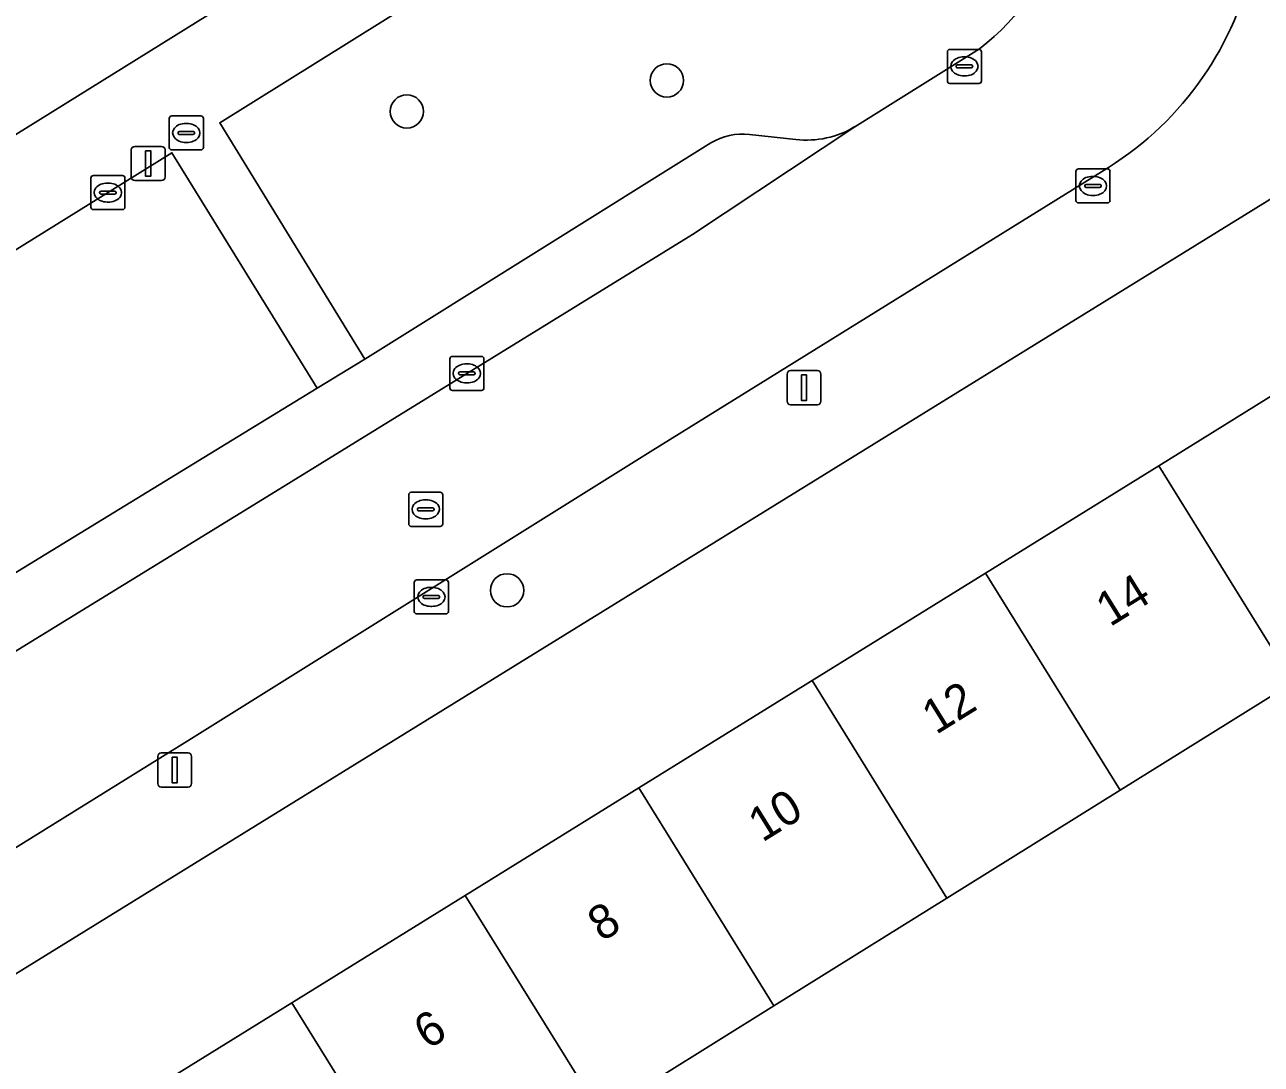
# Model space of a CAD drawing. Extents: x 160030 to 160839, y 385325 to 386450.
# Drawn here: x 160333.3 to 160369.59, y 386084.65 to 386115.17 of the extents above; entities that cross this region are included whole.
import ezdxf

# ---------------------------------------------------------------- set-up
doc = ezdxf.new("R2010")
doc.units = 0
for name, color, linetype in [('IMGEO_Boom', 7, 'Continuous'), ('IMGEO_Erf', 7, 'Continuous'), ('IMGEO_Groenvoorziening', 7, 'Continuous'), ('IMGEO_Kolk', 7, 'Continuous'), ('IMGEO_Lichtmast', 7, 'Continuous'), ('IMGEO_Pand', 7, 'Continuous'), ('IMGEO_Pand_nummerreeks', 7, 'Continuous'), ('IMGEO_Parkeervlak_open', 7, 'Continuous'), ('IMGEO_Rijbaan_lokaal_open', 7, 'Continuous'), ('IMGEO_Rioolput', 7, 'Continuous'), ('IMGEO_Voetpad_open', 7, 'Continuous')]:
    doc.layers.add(name, color=color, linetype=linetype)

msp = doc.modelspace()

# ---------------------------------------------------------------- linework, layer by layer
at = {"layer": 'IMGEO_Boom'}
for centre in [(160352.146, 386113.532), (160344.515, 386112.62), (160347.458, 386098.563)]:
    msp.add_circle(centre, 0.489, dxfattribs=at)
at = {"layer": 'IMGEO_Erf'}
for points in [[(160332.687, 386125.641), (160337.79, 386128.799), (160342.892, 386131.955), (160343.853, 386132.55), (160348.104, 386135.18), (160351.609, 386129.515), (160346.397, 386126.29), (160341.295, 386123.133), (160336.192, 386119.976), (160331.09, 386116.819), (160325.988, 386113.663), (160320.885, 386110.506), (160315.783, 386107.349), (160310.68, 386104.192), (160305.578, 386101.035), (160300.363, 386097.808), (160302.214, 386094.817), (160306.39, 386097.366), (160312.51, 386101.101), (160313.388, 386099.731), (160355.583, 386125.97), (160356.119, 386126.467)], [(160377.382, 386114.693), (160328.868, 386084.732)], [(160370.524, 386095.859), (160365.445, 386092.695), (160360.365, 386089.53), (160355.285, 386086.365), (160350.205, 386083.2), (160345.125, 386080.035), (160340.046, 386076.87), (160339.132, 386076.301), (160334.888, 386073.656), (160330.88, 386080.092), (160336.058, 386083.302), (160341.145, 386086.455), (160346.232, 386089.608), (160351.32, 386092.762), (160356.407, 386095.915), (160361.494, 386099.068), (160366.58, 386102.221), (160371.667, 386105.374)]]:
    msp.add_lwpolyline(points, dxfattribs=at)
at = {"layer": 'IMGEO_Groenvoorziening'}
for points in [[(160363.293, 386122.502), (160361.114, 386125.995), (160346.775, 386117.126), (160339.026, 386112.29), (160343.284, 386105.352), (160353.439, 386111.699)], [(160357.666, 386112.174), (160361.319, 386114.457)], [(160354.569, 386111.94), (160355.933, 386111.798)], [(160341.88, 386104.496), (160337.622, 386111.408), (160320.972, 386101.06), (160326.17, 386092.56), (160327.96, 386093.66), (160328.086, 386093.742)], [(160330.11, 386097.294), (160341.88, 386104.496)]]:
    msp.add_lwpolyline(points, dxfattribs=at)
for centre, radius, start, end in [((160356.71, 386120.381), 7.506, 307.8826, 342.0098), ((160354.351, 386110.195), 1.759, 82.8665, 121.2122), ((160356.251, 386114.513), 2.733, 263.3115, 301.1714)]:
    msp.add_arc(centre, radius, start, end, dxfattribs=at)
at = {"layer": 'IMGEO_Kolk'}
for p, q in [((160360.453, 386114.443), (160361.305, 386114.443)), ((160360.378, 386113.517), (160360.378, 386114.369)), ((160360.866, 386114.223), (160360.891, 386114.223)), ((160361.379, 386114.369), (160361.379, 386113.517)), ((160360.637, 386113.937), (160360.637, 386113.949)), ((160361.075, 386113.9), (160360.677, 386113.9)), ((160360.68, 386113.986), (160361.078, 386113.986)), ((160361.121, 386113.949), (160361.121, 386113.937)), ((160361.305, 386113.443), (160360.453, 386113.443)), ((160360.889, 386113.663), (160360.864, 386113.663)), ((160364.15, 386110.009), (160364.15, 386110.861)), ((160364.225, 386110.935), (160365.077, 386110.935)), ((160365.151, 386110.861), (160365.151, 386110.009)), ((160335.24, 386109.814), (160335.24, 386110.666)), ((160335.315, 386110.74), (160336.167, 386110.74)), ((160335.728, 386110.52), (160335.753, 386110.52)), ((160336.241, 386110.666), (160336.241, 386109.814)), ((160364.409, 386110.429), (160364.409, 386110.441)), ((160364.452, 386110.478), (160364.85, 386110.478)), ((160364.638, 386110.715), (160364.663, 386110.715)), ((160364.893, 386110.441), (160364.893, 386110.429)), ((160335.499, 386110.234), (160335.499, 386110.246)), ((160335.937, 386110.197), (160335.539, 386110.197)), ((160335.542, 386110.283), (160335.94, 386110.283)), ((160335.983, 386110.246), (160335.983, 386110.234)), ((160364.847, 386110.392), (160364.449, 386110.392)), ((160364.661, 386110.155), (160364.636, 386110.155)), ((160336.167, 386109.74), (160335.315, 386109.74)), ((160335.751, 386109.96), (160335.726, 386109.96)), ((160365.077, 386109.935), (160364.225, 386109.935)), ((160345.776, 386104.505), (160345.776, 386105.357)), ((160345.851, 386105.431), (160346.703, 386105.431)), ((160346.777, 386105.357), (160346.777, 386104.505)), ((160346.078, 386104.974), (160346.476, 386104.974)), ((160346.264, 386105.211), (160346.289, 386105.211)), ((160346.035, 386104.925), (160346.035, 386104.937)), ((160346.473, 386104.888), (160346.075, 386104.888)), ((160346.287, 386104.651), (160346.262, 386104.651)), ((160346.519, 386104.937), (160346.519, 386104.925)), ((160346.703, 386104.431), (160345.851, 386104.431)), ((160344.734, 386097.945), (160344.734, 386098.797)), ((160344.809, 386098.871), (160345.661, 386098.871)), ((160345.735, 386098.797), (160345.735, 386097.945)), ((160345.222, 386098.651), (160345.247, 386098.651)), ((160344.993, 386098.365), (160344.993, 386098.377)), ((160345.431, 386098.328), (160345.033, 386098.328)), ((160345.036, 386098.414), (160345.434, 386098.414)), ((160345.245, 386098.091), (160345.22, 386098.091)), ((160345.477, 386098.377), (160345.477, 386098.365)), ((160345.661, 386097.871), (160344.809, 386097.871))]:
    msp.add_line(p, q, dxfattribs=at)
for points in [[(160360.453, 386114.443), (160361.305, 386114.443)], [(160360.378, 386113.517), (160360.378, 386114.369)], [(160361.379, 386114.369), (160361.379, 386113.517)], [(160361.305, 386113.443), (160360.453, 386113.443)], [(160364.15, 386110.009), (160364.15, 386110.861)], [(160364.225, 386110.935), (160365.077, 386110.935)], [(160365.151, 386110.861), (160365.151, 386110.009)], [(160335.24, 386109.814), (160335.24, 386110.666)], [(160335.315, 386110.74), (160336.167, 386110.74)], [(160336.241, 386110.666), (160336.241, 386109.814)], [(160336.167, 386109.74), (160335.315, 386109.74)], [(160365.077, 386109.935), (160364.225, 386109.935)], [(160345.776, 386104.505), (160345.776, 386105.357)], [(160345.851, 386105.431), (160346.703, 386105.431)], [(160346.777, 386105.357), (160346.777, 386104.505)], [(160346.703, 386104.431), (160345.851, 386104.431)], [(160344.734, 386097.945), (160344.734, 386098.797)], [(160344.809, 386098.871), (160345.661, 386098.871)], [(160345.735, 386098.797), (160345.735, 386097.945)], [(160345.661, 386097.871), (160344.809, 386097.871)]]:
    msp.add_lwpolyline(points, dxfattribs=at)
for centre, radius, start, end in [((160360.455, 386114.367), 0.0765, 91.552, 178.448), ((160360.455, 386114.367), 0.0765, 91.552, 178.448), ((160361.303, 386114.367), 0.0765, 1.552, 88.448), ((160361.303, 386114.367), 0.0765, 1.552, 88.448), ((160360.677, 386113.946), 0.0403, 85.8775, 175.7526), ((160360.674, 386113.936), 0.0366, 178.938, 274.7102), ((160361.078, 386113.943), 0.043, 264.8664, 352.4533), ((160361.082, 386113.948), 0.0386, 1.7309, 96.639), ((160360.455, 386113.519), 0.0765, 181.552, 268.448), ((160360.455, 386113.519), 0.0765, 181.552, 268.448), ((160361.303, 386113.519), 0.0765, 271.552, 358.448), ((160361.303, 386113.519), 0.0765, 271.552, 358.448), ((160364.227, 386110.859), 0.0765, 91.552, 178.448), ((160364.227, 386110.859), 0.0765, 91.552, 178.448), ((160365.075, 386110.859), 0.0765, 1.552, 88.448), ((160365.075, 386110.859), 0.0765, 1.552, 88.448), ((160335.317, 386110.664), 0.0765, 91.552, 178.448), ((160335.317, 386110.664), 0.0765, 91.552, 178.448), ((160336.165, 386110.664), 0.0765, 1.552, 88.448), ((160336.165, 386110.664), 0.0765, 1.552, 88.448), ((160364.449, 386110.438), 0.0403, 85.8775, 175.7526), ((160364.446, 386110.428), 0.0366, 178.938, 274.7102), ((160364.85, 386110.435), 0.043, 264.8664, 352.4533), ((160364.854, 386110.44), 0.0386, 1.7309, 96.639), ((160335.539, 386110.243), 0.0403, 85.8775, 175.7526), ((160335.536, 386110.233), 0.0366, 178.938, 274.7102), ((160335.94, 386110.24), 0.043, 264.8664, 352.4533), ((160335.944, 386110.245), 0.0386, 1.7309, 96.639), ((160335.317, 386109.816), 0.0765, 181.552, 268.448), ((160335.317, 386109.816), 0.0765, 181.552, 268.448), ((160336.165, 386109.816), 0.0765, 271.552, 358.448), ((160336.165, 386109.816), 0.0765, 271.552, 358.448), ((160364.227, 386110.011), 0.0765, 181.552, 268.448), ((160364.227, 386110.011), 0.0765, 181.552, 268.448), ((160365.075, 386110.011), 0.0765, 271.552, 358.448), ((160365.075, 386110.011), 0.0765, 271.552, 358.448), ((160345.853, 386105.355), 0.0765, 91.552, 178.448), ((160345.853, 386105.355), 0.0765, 91.552, 178.448), ((160346.701, 386105.355), 0.0765, 1.552, 88.448), ((160346.701, 386105.355), 0.0765, 1.552, 88.448), ((160346.075, 386104.934), 0.0403, 85.8775, 175.7526), ((160346.48, 386104.936), 0.0386, 1.7309, 96.639), ((160346.072, 386104.924), 0.0366, 178.938, 274.7102), ((160346.476, 386104.931), 0.043, 264.8664, 352.4533), ((160345.853, 386104.507), 0.0765, 181.552, 268.448), ((160345.853, 386104.507), 0.0765, 181.552, 268.448), ((160346.701, 386104.507), 0.0765, 271.552, 358.448), ((160346.701, 386104.507), 0.0765, 271.552, 358.448), ((160344.811, 386098.795), 0.0765, 91.552, 178.448), ((160344.811, 386098.795), 0.0765, 91.552, 178.448), ((160345.659, 386098.795), 0.0765, 1.552, 88.448), ((160345.659, 386098.795), 0.0765, 1.552, 88.448), ((160345.033, 386098.374), 0.0403, 85.8775, 175.7526), ((160345.03, 386098.364), 0.0366, 178.938, 274.7102), ((160345.434, 386098.371), 0.043, 264.8664, 352.4533), ((160345.438, 386098.376), 0.0386, 1.7309, 96.639), ((160344.811, 386097.947), 0.0765, 181.552, 268.448), ((160344.811, 386097.947), 0.0765, 181.552, 268.448), ((160345.659, 386097.947), 0.0765, 271.552, 358.448), ((160345.659, 386097.947), 0.0765, 271.552, 358.448)]:
    msp.add_arc(centre, radius, start, end, dxfattribs=at)
for centre, major_axis, ratio, start_param, end_param in [((160360.865, 386113.943), (-0.387, 0.002), 0.722429, 4.712389, 7.853982), ((160360.89, 386113.943), (-0.39, 0.002), 0.717154, 1.570796, 4.712389), ((160335.727, 386110.24), (-0.387, 0.002), 0.722429, 4.712389, 7.853982), ((160335.752, 386110.24), (-0.39, 0.002), 0.717154, 1.570796, 4.712389), ((160364.637, 386110.435), (-0.387, 0.002), 0.722429, 4.712389, 7.853982), ((160364.662, 386110.435), (-0.39, 0.002), 0.717154, 1.570796, 4.712389), ((160346.263, 386104.931), (-0.387, 0.002), 0.722429, 4.712389, 7.853982), ((160346.288, 386104.931), (-0.39, 0.002), 0.717154, 1.570796, 4.712389), ((160345.221, 386098.371), (-0.387, 0.002), 0.722429, 4.712389, 7.853982), ((160345.246, 386098.371), (-0.39, 0.002), 0.717154, 1.570796, 4.712389)]:
    msp.add_ellipse(centre, major_axis=major_axis, ratio=ratio, start_param=start_param, end_param=end_param, dxfattribs=at)
at = {"layer": 'IMGEO_Lichtmast'}
for p, q in [((160336.53, 386111.592), (160337.32, 386111.592)), ((160337.32, 386111.592), (160336.53, 386111.592)), ((160336.43, 386110.692), (160336.43, 386111.492)), ((160336.43, 386111.492), (160336.43, 386110.692)), ((160337.42, 386111.492), (160337.42, 386110.692)), ((160337.42, 386110.692), (160337.42, 386111.492)), ((160337.32, 386110.592), (160336.53, 386110.592)), ((160336.53, 386110.592), (160337.32, 386110.592)), ((160355.777, 386105.013), (160356.567, 386105.013)), ((160356.567, 386105.013), (160355.777, 386105.013)), ((160355.677, 386104.113), (160355.677, 386104.913)), ((160355.677, 386104.913), (160355.677, 386104.113)), ((160356.667, 386104.913), (160356.667, 386104.113)), ((160356.667, 386104.113), (160356.667, 386104.913)), ((160356.567, 386104.013), (160355.777, 386104.013)), ((160355.777, 386104.013), (160356.567, 386104.013)), ((160337.308, 386093.788), (160338.098, 386093.788)), ((160338.098, 386093.788), (160337.308, 386093.788)), ((160337.208, 386092.888), (160337.208, 386093.688)), ((160337.208, 386093.688), (160337.208, 386092.888)), ((160338.198, 386093.688), (160338.198, 386092.888)), ((160338.198, 386092.888), (160338.198, 386093.688)), ((160338.098, 386092.788), (160337.308, 386092.788)), ((160337.308, 386092.788), (160338.098, 386092.788))]:
    msp.add_line(p, q, dxfattribs=at)
for points in [[(160336.85, 386111.467), (160337, 386111.467), (160337, 386110.717), (160336.85, 386110.717), (160336.85, 386111.467)], [(160356.097, 386104.888), (160356.247, 386104.888), (160356.247, 386104.138), (160356.097, 386104.138), (160356.097, 386104.888)], [(160337.628, 386093.663), (160337.778, 386093.663), (160337.778, 386092.913), (160337.628, 386092.913), (160337.628, 386093.663)]]:
    msp.add_lwpolyline(points, dxfattribs=at)
for centre, start, end in [((160336.53, 386111.492), 90, 180), ((160336.53, 386111.492), 90, 180), ((160337.32, 386111.492), 0, 90), ((160337.32, 386111.492), 360, 90), ((160336.53, 386110.692), 180, 270), ((160336.53, 386110.692), 180, 270), ((160337.32, 386110.692), 270, 0), ((160337.32, 386110.692), 270, 0), ((160355.777, 386104.913), 90, 180), ((160355.777, 386104.913), 90, 180), ((160356.567, 386104.913), 0, 90), ((160356.567, 386104.913), 360, 90), ((160355.777, 386104.113), 180, 270), ((160355.777, 386104.113), 180, 270), ((160356.567, 386104.113), 270, 0), ((160356.567, 386104.113), 270, 0), ((160337.308, 386093.688), 90, 180), ((160337.308, 386093.688), 90, 180), ((160338.098, 386093.688), 0, 90), ((160338.098, 386093.688), 360, 90), ((160337.308, 386092.888), 180, 270), ((160337.308, 386092.888), 180, 270), ((160338.098, 386092.888), 270, 0), ((160338.098, 386092.888), 270, 0)]:
    msp.add_arc(centre, 0.1, start, end, dxfattribs=at)
at = {"layer": 'IMGEO_Pand'}
for points in [[(160370.524, 386095.859), (160375.603, 386099.024), (160371.667, 386105.374), (160366.58, 386102.221)], [(160366.58, 386102.221), (160361.494, 386099.068), (160365.445, 386092.695), (160370.524, 386095.859)], [(160360.365, 386089.53), (160365.445, 386092.695), (160361.494, 386099.068), (160356.407, 386095.915)], [(160355.285, 386086.365), (160360.365, 386089.53), (160356.407, 386095.915), (160351.32, 386092.762)], [(160351.32, 386092.762), (160346.232, 386089.608), (160350.205, 386083.2), (160355.285, 386086.365)], [(160345.125, 386080.035), (160350.205, 386083.2), (160346.232, 386089.608), (160341.145, 386086.455)], [(160341.145, 386086.455), (160336.058, 386083.302), (160340.046, 386076.87), (160345.125, 386080.035)]]:
    msp.add_lwpolyline(points, close=True, dxfattribs=at)
at = {"layer": 'IMGEO_Parkeervlak_open'}
for points in [[(160328.086, 386093.742), (160340.284, 386101.231), (160352.894, 386109.013), (160357.666, 386112.174)], [(160355.933, 386111.798), (160354.569, 386111.94)], [(160353.439, 386111.699), (160343.284, 386105.352), (160341.88, 386104.496), (160330.11, 386097.294)]]:
    msp.add_lwpolyline(points, dxfattribs=at)
for centre, radius, start, end in [((160354.351, 386110.195), 1.759, 82.8665, 121.2122), ((160356.251, 386114.513), 2.733, 263.3115, 301.1714)]:
    msp.add_arc(centre, radius, start, end, dxfattribs=at)
at = {"layer": 'IMGEO_Rijbaan_lokaal_open'}
for points in [[(160361.319, 386114.457), (160357.666, 386112.174), (160352.894, 386109.013), (160340.284, 386101.231), (160328.086, 386093.742), (160327.96, 386093.66), (160326.17, 386092.56), (160324.78, 386091.706), (160316.612, 386086.688), (160316.452, 386086.59), (160322.334, 386077.175), (160326.703, 386079.873)], [(160328.527, 386088.217), (160338.199, 386094.215), (160351.734, 386102.674), (160364.898, 386110.85)]]:
    msp.add_lwpolyline(points, dxfattribs=at)
for centre, radius, start, end in [((160360.008, 386119.076), 9.57, 300.7289, 32.8443), ((160356.71, 386120.381), 7.506, 307.8826, 342.0098)]:
    msp.add_arc(centre, radius, start, end, dxfattribs=at)
at = {"layer": 'IMGEO_Rioolput'}
for p, q in [((160337.543, 386111.564), (160337.543, 386112.416)), ((160337.618, 386112.49), (160338.47, 386112.49)), ((160338.031, 386112.27), (160338.056, 386112.27)), ((160338.544, 386112.416), (160338.544, 386111.564)), ((160337.802, 386111.984), (160337.802, 386111.996)), ((160338.24, 386111.947), (160337.842, 386111.947)), ((160337.845, 386112.033), (160338.243, 386112.033)), ((160338.286, 386111.996), (160338.286, 386111.984)), ((160338.054, 386111.71), (160338.029, 386111.71)), ((160338.47, 386111.49), (160337.618, 386111.49)), ((160344.57, 386100.515), (160344.57, 386101.367)), ((160344.645, 386101.441), (160345.497, 386101.441)), ((160345.571, 386101.367), (160345.571, 386100.515)), ((160344.872, 386100.984), (160345.27, 386100.984)), ((160345.058, 386101.221), (160345.083, 386101.221)), ((160344.829, 386100.935), (160344.829, 386100.947)), ((160345.267, 386100.898), (160344.869, 386100.898)), ((160345.081, 386100.661), (160345.056, 386100.661)), ((160345.313, 386100.947), (160345.313, 386100.935)), ((160345.497, 386100.441), (160344.645, 386100.441))]:
    msp.add_line(p, q, dxfattribs=at)
for points in [[(160337.543, 386111.564), (160337.543, 386112.416)], [(160337.618, 386112.49), (160338.47, 386112.49)], [(160338.544, 386112.416), (160338.544, 386111.564)], [(160338.47, 386111.49), (160337.618, 386111.49)], [(160344.57, 386100.515), (160344.57, 386101.367)], [(160344.645, 386101.441), (160345.497, 386101.441)], [(160345.571, 386101.367), (160345.571, 386100.515)], [(160345.497, 386100.441), (160344.645, 386100.441)]]:
    msp.add_lwpolyline(points, dxfattribs=at)
for centre, radius, start, end in [((160337.62, 386112.414), 0.0765, 91.552, 178.448), ((160337.62, 386112.414), 0.0765, 91.552, 178.448), ((160338.468, 386112.414), 0.0765, 1.552, 88.448), ((160338.468, 386112.414), 0.0765, 1.552, 88.448), ((160337.842, 386111.993), 0.0403, 85.8775, 175.7526), ((160337.839, 386111.983), 0.0366, 178.938, 274.7102), ((160338.243, 386111.99), 0.043, 264.8664, 352.4533), ((160338.247, 386111.995), 0.0386, 1.7309, 96.639), ((160337.62, 386111.566), 0.0765, 181.552, 268.448), ((160337.62, 386111.566), 0.0765, 181.552, 268.448), ((160338.468, 386111.566), 0.0765, 271.552, 358.448), ((160338.468, 386111.566), 0.0765, 271.552, 358.448), ((160344.647, 386101.365), 0.0765, 91.552, 178.448), ((160344.647, 386101.365), 0.0765, 91.552, 178.448), ((160345.495, 386101.365), 0.0765, 1.552, 88.448), ((160345.495, 386101.365), 0.0765, 1.552, 88.448), ((160344.869, 386100.944), 0.0403, 85.8775, 175.7526), ((160345.274, 386100.946), 0.0386, 1.7309, 96.639), ((160344.866, 386100.934), 0.0366, 178.938, 274.7102), ((160345.27, 386100.941), 0.043, 264.8664, 352.4533), ((160344.647, 386100.517), 0.0765, 181.552, 268.448), ((160344.647, 386100.517), 0.0765, 181.552, 268.448), ((160345.495, 386100.517), 0.0765, 271.552, 358.448), ((160345.495, 386100.517), 0.0765, 271.552, 358.448)]:
    msp.add_arc(centre, radius, start, end, dxfattribs=at)
for centre, major_axis, ratio, start_param, end_param in [((160338.03, 386111.99), (-0.387, 0.002), 0.722429, 4.712389, 7.853982), ((160338.055, 386111.99), (-0.39, 0.002), 0.717154, 1.570796, 4.712389), ((160345.057, 386100.941), (-0.387, 0.002), 0.722429, 4.712389, 7.853982), ((160345.082, 386100.941), (-0.39, 0.002), 0.717154, 1.570796, 4.712389)]:
    msp.add_ellipse(centre, major_axis=major_axis, ratio=ratio, start_param=start_param, end_param=end_param, dxfattribs=at)
at = {"layer": 'IMGEO_Voetpad_open'}
for points in [[(160325.931, 386085.044), (160328.868, 386084.732), (160377.382, 386114.693), (160376.697, 386115.797), (160341.444, 386172.646)], [(160313.409, 386096.468), (160319.518, 386100.287), (160319.552, 386100.231), (160324.78, 386091.706), (160326.17, 386092.56), (160320.972, 386101.06), (160337.622, 386111.408), (160341.88, 386104.496), (160343.284, 386105.352), (160339.026, 386112.29), (160346.775, 386117.126), (160361.114, 386125.995), (160356.107, 386134.002), (160355.747, 386134.579)], [(160356.119, 386126.467), (160355.583, 386125.97), (160313.388, 386099.731), (160312.51, 386101.101), (160306.39, 386097.366), (160307.246, 386095.986), (160326.368, 386065.167), (160324.593, 386064.084), (160318.325, 386060.184), (160309.448, 386054.767), (160307.413, 386053.524), (160306.13, 386052.646), (160307.267, 386051.171), (160308.389, 386049.542), (160315.833, 386054.695), (160323.666, 386060.015)], [(160364.898, 386110.85), (160351.734, 386102.674), (160338.199, 386094.215), (160328.527, 386088.217)]]:
    msp.add_lwpolyline(points, dxfattribs=at)
msp.add_arc((160360.008, 386119.076), 9.57, 300.7289, 32.8443, dxfattribs=at)

# ---------------------------------------------------------------- texts
at = {"layer": 'IMGEO_Pand_nummerreeks'}
for s, p in [('14', (160365.149, 386097.475)), ('12', (160360.045, 386094.311)), ('10', (160354.947, 386091.151)), ('8', (160350.236, 386088.231)), ('6', (160345.13, 386085.066))]:
    msp.add_text(s, height=1, rotation=31.7927, dxfattribs=at).set_placement(p)

doc.saveas('drawing.dxf')
